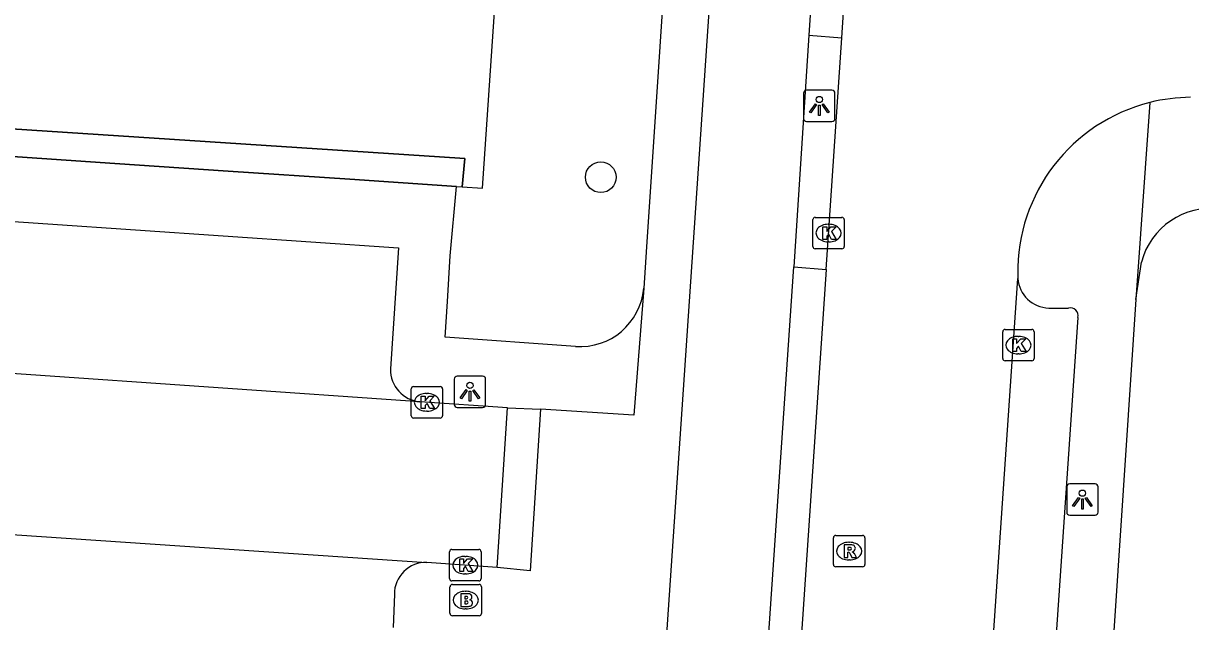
# Model space of a CAD drawing. Extents: x 161848 to 162726, y 385382 to 386521.
# Drawn here: x 161981.19 to 162018.35, y 385572.66 to 385591.7 of the extents above; entities that cross this region are included whole.
import ezdxf

# ---------------------------------------------------------------- set-up
doc = ezdxf.new("R2010")
doc.units = 0
for name, color, linetype in [('IMGEO_Boom', 7, 'Continuous'), ('IMGEO_Brandkraan', 7, 'Continuous'), ('IMGEO_Fietspad_gesloten', 7, 'Continuous'), ('IMGEO_Kolk', 7, 'Continuous'), ('IMGEO_Lichtpunt', 7, 'Continuous'), ('IMGEO_Pand', 7, 'Continuous'), ('IMGEO_Pand_overbouw', 7, 'Continuous'), ('IMGEO_Rijbaan_lokaal_open', 7, 'Continuous'), ('IMGEO_Rioolput', 7, 'Continuous'), ('IMGEO_Verkeerseiland_open', 7, 'Continuous'), ('IMGEO_Voetpad_open', 7, 'Continuous')]:
    doc.layers.add(name, color=color, linetype=linetype)

msp = doc.modelspace()

# ---------------------------------------------------------------- linework, layer by layer
at = {"layer": 'IMGEO_Boom'}
msp.add_circle((161999.574, 385586.801), 0.489, dxfattribs=at)
at = {"layer": 'IMGEO_Brandkraan'}
for p, q in [((161994.774, 385572.917), (161994.774, 385573.769)), ((161994.849, 385573.843), (161995.701, 385573.843)), ((161995.775, 385573.769), (161995.775, 385572.917)), ((161995.262, 385573.623), (161995.287, 385573.623)), ((161995.285, 385573.063), (161995.26, 385573.063)), ((161995.701, 385572.843), (161994.849, 385572.843))]:
    msp.add_line(p, q, dxfattribs=at)
for points in [[(161994.774, 385572.917), (161994.774, 385573.769)], [(161994.849, 385573.843), (161995.701, 385573.843)], [(161995.775, 385573.769), (161995.775, 385572.917)], [(161995.122, 385573.543), (161995.122, 385573.143), (161995.335, 385573.143)], [(161995.353, 385573.543), (161995.122, 385573.543)], [(161995.301, 385573.462), (161995.247, 385573.462), (161995.247, 385573.386)], [(161995.247, 385573.386), (161995.3, 385573.386)], [(161995.309, 385573.31), (161995.247, 385573.31), (161995.247, 385573.229)], [(161995.247, 385573.229), (161995.309, 385573.229)], [(161995.701, 385572.843), (161994.849, 385572.843)]]:
    msp.add_lwpolyline(points, dxfattribs=at)
for centre, radius, start, end in [((161994.851, 385573.767), 0.0765, 91.552, 178.448), ((161994.851, 385573.767), 0.0765, 91.552, 178.448), ((161995.699, 385573.767), 0.0765, 1.552, 88.448), ((161995.699, 385573.767), 0.0765, 1.552, 88.448), ((161995.302, 385573.424), 0.0379, 267.8285, 90.9355), ((161995.31, 385573.269), 0.0404, 269.8759, 90.5077), ((161995.357, 385573.398), 0.145, 59.4692, 91.5367), ((161995.382, 385573.445), 0.0922, 285.5137, 58.1501), ((161995.387, 385573.253), 0.105, 301.3115, 78.989), ((161995.341, 385573.394), 0.251, 268.6676, 293.5347), ((161994.851, 385572.919), 0.0765, 181.552, 268.448), ((161994.851, 385572.919), 0.0765, 181.552, 268.448), ((161995.699, 385572.919), 0.0765, 271.552, 358.448), ((161995.699, 385572.919), 0.0765, 271.552, 358.448)]:
    msp.add_arc(centre, radius, start, end, dxfattribs=at)
for centre, major_axis, ratio, start_param, end_param in [((161995.261, 385573.343), (-0.387, 0.002), 0.722429, 4.712389, 7.853982), ((161995.286, 385573.343), (-0.39, 0.002), 0.717154, 1.570796, 4.712389)]:
    msp.add_ellipse(centre, major_axis=major_axis, ratio=ratio, start_param=start_param, end_param=end_param, dxfattribs=at)
at = {"layer": 'IMGEO_Fietspad_gesloten'}
for points in [[(161995.573, 385482.388), (161998.276, 385522.203), (161998.624, 385527.317), (162001.78, 385573.813), (162002.14, 385579.104), (162003.371, 385597.237)], [(162006.53, 385596.378), (162006.198, 385591.319)], [(162006.198, 385591.319), (162005.719, 385583.954)], [(162004.561, 385567.004), (162005.719, 385583.954)]]:
    msp.add_lwpolyline(points, dxfattribs=at)
at = {"layer": 'IMGEO_Kolk'}
for p, q in [((162006.323, 385584.598), (162006.323, 385585.45)), ((162006.398, 385585.524), (162007.25, 385585.524)), ((162006.811, 385585.304), (162006.836, 385585.304)), ((162007.324, 385585.45), (162007.324, 385584.598)), ((162007.25, 385584.524), (162006.398, 385584.524)), ((162006.834, 385584.744), (162006.809, 385584.744)), ((162012.366, 385581.031), (162012.366, 385581.883)), ((162012.441, 385581.957), (162013.293, 385581.957)), ((162013.367, 385581.883), (162013.367, 385581.031)), ((162012.854, 385581.737), (162012.879, 385581.737)), ((162012.877, 385581.177), (162012.852, 385581.177)), ((162013.293, 385580.957), (162012.441, 385580.957)), ((161993.537, 385579.212), (161993.537, 385580.064)), ((161993.612, 385580.138), (161994.464, 385580.138)), ((161994.538, 385580.064), (161994.538, 385579.212)), ((161994.025, 385579.918), (161994.05, 385579.918)), ((161994.048, 385579.358), (161994.023, 385579.358)), ((161994.464, 385579.138), (161993.612, 385579.138)), ((161994.761, 385574.029), (161994.761, 385574.881)), ((161994.836, 385574.955), (161995.688, 385574.955)), ((161995.762, 385574.881), (161995.762, 385574.029)), ((161995.249, 385574.735), (161995.274, 385574.735)), ((161995.272, 385574.175), (161995.247, 385574.175)), ((161995.688, 385573.955), (161994.836, 385573.955))]:
    msp.add_line(p, q, dxfattribs=at)
for points in [[(162006.323, 385584.598), (162006.323, 385585.45)], [(162006.398, 385585.524), (162007.25, 385585.524)], [(162006.644, 385585.224), (162006.767, 385585.224), (162006.767, 385585.073), (162006.897, 385585.224), (162007.061, 385585.224), (162006.915, 385585.073), (162007.068, 385584.824), (162006.916, 385584.824), (162006.831, 385584.988), (162006.767, 385584.921), (162006.767, 385584.824), (162006.644, 385584.824), (162006.644, 385585.224)], [(162007.324, 385585.45), (162007.324, 385584.598)], [(162007.25, 385584.524), (162006.398, 385584.524)], [(162012.366, 385581.031), (162012.366, 385581.883)], [(162012.441, 385581.957), (162013.293, 385581.957)], [(162013.367, 385581.883), (162013.367, 385581.031)], [(162012.687, 385581.657), (162012.81, 385581.657), (162012.81, 385581.506), (162012.94, 385581.657), (162013.104, 385581.657), (162012.958, 385581.506), (162013.111, 385581.257), (162012.959, 385581.257), (162012.874, 385581.421), (162012.81, 385581.354), (162012.81, 385581.257), (162012.687, 385581.257), (162012.687, 385581.657)], [(162013.293, 385580.957), (162012.441, 385580.957)], [(161993.537, 385579.212), (161993.537, 385580.064)], [(161993.612, 385580.138), (161994.464, 385580.138)], [(161994.538, 385580.064), (161994.538, 385579.212)], [(161993.858, 385579.838), (161993.981, 385579.838), (161993.981, 385579.687), (161994.111, 385579.838), (161994.275, 385579.838), (161994.129, 385579.687), (161994.282, 385579.438), (161994.13, 385579.438), (161994.045, 385579.602), (161993.981, 385579.535), (161993.981, 385579.438), (161993.858, 385579.438), (161993.858, 385579.838)], [(161994.464, 385579.138), (161993.612, 385579.138)], [(161994.761, 385574.029), (161994.761, 385574.881)], [(161994.836, 385574.955), (161995.688, 385574.955)], [(161995.762, 385574.881), (161995.762, 385574.029)], [(161995.082, 385574.655), (161995.205, 385574.655), (161995.205, 385574.504), (161995.335, 385574.655), (161995.499, 385574.655), (161995.353, 385574.504), (161995.506, 385574.255), (161995.354, 385574.255), (161995.269, 385574.419), (161995.205, 385574.352), (161995.205, 385574.255), (161995.082, 385574.255), (161995.082, 385574.655)], [(161995.688, 385573.955), (161994.836, 385573.955)]]:
    msp.add_lwpolyline(points, dxfattribs=at)
for centre, start, end in [((162006.4, 385585.448), 91.552, 178.448), ((162006.4, 385585.448), 91.552, 178.448), ((162007.248, 385585.448), 1.552, 88.448), ((162007.248, 385585.448), 1.552, 88.448), ((162006.4, 385584.6), 181.552, 268.448), ((162006.4, 385584.6), 181.552, 268.448), ((162007.248, 385584.6), 271.552, 358.448), ((162007.248, 385584.6), 271.552, 358.448), ((162012.443, 385581.881), 91.552, 178.448), ((162012.443, 385581.881), 91.552, 178.448), ((162013.291, 385581.881), 1.552, 88.448), ((162013.291, 385581.881), 1.552, 88.448), ((162012.443, 385581.033), 181.552, 268.448), ((162012.443, 385581.033), 181.552, 268.448), ((162013.291, 385581.033), 271.552, 358.448), ((162013.291, 385581.033), 271.552, 358.448), ((161993.614, 385580.062), 91.552, 178.448), ((161993.614, 385580.062), 91.552, 178.448), ((161994.462, 385580.062), 1.552, 88.448), ((161994.462, 385580.062), 1.552, 88.448), ((161993.614, 385579.214), 181.552, 268.448), ((161993.614, 385579.214), 181.552, 268.448), ((161994.462, 385579.214), 271.552, 358.448), ((161994.462, 385579.214), 271.552, 358.448), ((161994.838, 385574.879), 91.552, 178.448), ((161994.838, 385574.879), 91.552, 178.448), ((161995.686, 385574.879), 1.552, 88.448), ((161995.686, 385574.879), 1.552, 88.448), ((161994.838, 385574.031), 181.552, 268.448), ((161994.838, 385574.031), 181.552, 268.448), ((161995.686, 385574.031), 271.552, 358.448), ((161995.686, 385574.031), 271.552, 358.448)]:
    msp.add_arc(centre, 0.0765, start, end, dxfattribs=at)
for centre, major_axis, ratio, start_param, end_param in [((162006.81, 385585.024), (-0.387, 0.002), 0.722429, 4.712389, 7.853982), ((162006.835, 385585.024), (-0.39, 0.002), 0.717154, 1.570796, 4.712389), ((162012.853, 385581.457), (-0.387, 0.002), 0.722429, 4.712389, 7.853982), ((162012.878, 385581.457), (-0.39, 0.002), 0.717154, 1.570796, 4.712389), ((161994.024, 385579.638), (-0.387, 0.002), 0.722429, 4.712389, 7.853982), ((161994.049, 385579.638), (-0.39, 0.002), 0.717154, 1.570796, 4.712389), ((161995.248, 385574.455), (-0.387, 0.002), 0.722429, 4.712389, 7.853982), ((161995.273, 385574.455), (-0.39, 0.002), 0.717154, 1.570796, 4.712389)]:
    msp.add_ellipse(centre, major_axis=major_axis, ratio=ratio, start_param=start_param, end_param=end_param, dxfattribs=at)
at = {"layer": 'IMGEO_Lichtpunt'}
for p, q in [((162006.031, 385589.475), (162006.031, 385588.668)), ((162006.031, 385589.475), (162006.031, 385588.668)), ((162006.933, 385589.57), (162006.125, 385589.57)), ((162006.933, 385589.57), (162006.125, 385589.57)), ((162007.027, 385588.668), (162007.027, 385589.475)), ((162007.027, 385588.668), (162007.027, 385589.475)), ((162006.125, 385588.574), (162006.933, 385588.574)), ((162006.125, 385588.574), (162006.933, 385588.574)), ((161994.91, 385580.376), (161994.91, 385579.569)), ((161994.91, 385580.376), (161994.91, 385579.569)), ((161995.812, 385580.471), (161995.004, 385580.471)), ((161995.812, 385580.471), (161995.004, 385580.471)), ((161995.906, 385579.569), (161995.906, 385580.376)), ((161995.906, 385579.569), (161995.906, 385580.376)), ((161995.004, 385579.475), (161995.812, 385579.475)), ((161995.004, 385579.475), (161995.812, 385579.475)), ((162015.308, 385577.042), (162014.5, 385577.042)), ((162015.308, 385577.042), (162014.5, 385577.042)), ((162014.406, 385576.947), (162014.406, 385576.14)), ((162014.406, 385576.947), (162014.406, 385576.14)), ((162015.402, 385576.14), (162015.402, 385576.947)), ((162015.402, 385576.14), (162015.402, 385576.947)), ((162014.5, 385576.046), (162015.308, 385576.046)), ((162014.5, 385576.046), (162015.308, 385576.046))]:
    msp.add_line(p, q, dxfattribs=at)
for points in [[(162006.405, 385589.139), (162006.444, 385589.111), (162006.256, 385588.849), (162006.218, 385588.876), (162006.405, 385589.139)], [(162006.507, 385589.091), (162006.554, 385589.091), (162006.554, 385588.769), (162006.507, 385588.769), (162006.507, 385589.091)], [(162006.617, 385589.111), (162006.655, 385589.138), (162006.842, 385588.876), (162006.803, 385588.848), (162006.617, 385589.111)], [(161995.284, 385580.04), (161995.323, 385580.012), (161995.135, 385579.75), (161995.097, 385579.777), (161995.284, 385580.04)], [(161995.386, 385579.992), (161995.433, 385579.992), (161995.433, 385579.67), (161995.386, 385579.67), (161995.386, 385579.992)], [(161995.496, 385580.012), (161995.534, 385580.039), (161995.721, 385579.777), (161995.682, 385579.749), (161995.496, 385580.012)], [(162014.78, 385576.611), (162014.819, 385576.583), (162014.631, 385576.321), (162014.593, 385576.348), (162014.78, 385576.611)], [(162014.882, 385576.563), (162014.929, 385576.563), (162014.929, 385576.241), (162014.882, 385576.241), (162014.882, 385576.563)], [(162014.992, 385576.583), (162015.03, 385576.61), (162015.217, 385576.348), (162015.178, 385576.32), (162014.992, 385576.583)]]:
    msp.add_lwpolyline(points, dxfattribs=at)
for centre in [(162006.53, 385589.273), (161995.409, 385580.174), (162014.905, 385576.745)]:
    msp.add_circle(centre, 0.0994, dxfattribs=at)
for centre, start, end in [((162006.125, 385589.475), 90, 180), ((162006.125, 385589.475), 90, 180), ((162006.933, 385589.475), 0, 90), ((162006.933, 385589.475), 0, 90), ((162006.125, 385588.668), 180, 270), ((162006.125, 385588.668), 180, 270), ((162006.933, 385588.668), 270, 0), ((162006.933, 385588.668), 270, 360), ((161995.004, 385580.376), 90, 180), ((161995.004, 385580.376), 90, 180), ((161995.812, 385580.376), 0, 90), ((161995.812, 385580.376), 0, 90), ((161995.004, 385579.569), 180, 270), ((161995.004, 385579.569), 180, 270), ((161995.812, 385579.569), 270, 0), ((161995.812, 385579.569), 270, 360), ((162014.5, 385576.947), 90, 180), ((162014.5, 385576.947), 90, 180), ((162015.308, 385576.947), 0, 90), ((162015.308, 385576.947), 0, 90), ((162014.5, 385576.14), 180, 270), ((162014.5, 385576.14), 180, 270), ((162015.308, 385576.14), 270, 0), ((162015.308, 385576.14), 270, 360)]:
    msp.add_arc(centre, 0.0946, start, end, dxfattribs=at)
at = {"layer": 'IMGEO_Pand'}
for points in [[(161995.165, 385586.496), (161995.811, 385586.449), (161996.578, 385597.833)], [(161943.573, 385589.967), (161943.669, 385590.774), (161995.082, 385587.403), (161995.241, 385587.393), (161995.165, 385586.496)]]:
    msp.add_lwpolyline(points, dxfattribs=at)
at = {"layer": 'IMGEO_Pand_overbouw'}
msp.add_lwpolyline([(161995.165, 385586.496), (161995.241, 385587.393), (161995.082, 385587.403), (161943.669, 385590.774), (161943.573, 385589.967), (161947.181, 385589.724), (161951.055, 385589.464), (161954.662, 385589.221), (161958.533, 385588.961), (161962.143, 385588.718), (161969.129, 385588.248), (161976.615, 385587.744), (161980.223, 385587.501), (161984.107, 385587.24), (161987.714, 385586.997), (161991.585, 385586.737), (161994.976, 385586.509)], close=True, dxfattribs=at)
at = {"layer": 'IMGEO_Rijbaan_lokaal_open'}
for points in [[(162007.244, 385591.241), (162007.58, 385596.315)], [(162006.746, 385583.864), (162007.244, 385591.241)], [(162006.746, 385583.864), (162005.598, 385566.94)], [(162012.846, 385583.702), (162012.845, 385583.579)], [(162011.558, 385564.602), (162012.845, 385583.579)], [(161993.817, 385579.653), (161948.87, 385582.767)], [(161996.609, 385579.459), (161993.817, 385579.653)], [(161996.279, 385574.381), (161996.609, 385579.459)], [(161997.656, 385579.415), (161997.324, 385574.273), (161996.279, 385574.381)], [(161996.609, 385579.459), (161997.656, 385579.415)], [(161958.177, 385576.956), (161994.035, 385574.544)], [(161996.279, 385574.381), (161994.035, 385574.544)]]:
    msp.add_lwpolyline(points, dxfattribs=at)
for centre, radius, start, end in [((162018.406, 385583.741), 5.604, 90.583, 103.9929), ((162018.399, 385583.792), 5.553, 104.0447, 180.9244)]:
    msp.add_arc(centre, radius, start, end, dxfattribs=at)
at = {"layer": 'IMGEO_Rioolput'}
for p, q in [((162006.979, 385574.476), (162006.979, 385575.328)), ((162007.054, 385575.402), (162007.906, 385575.402)), ((162007.467, 385575.182), (162007.492, 385575.182)), ((162007.98, 385575.328), (162007.98, 385574.476)), ((162007.49, 385574.622), (162007.465, 385574.622)), ((162007.906, 385574.402), (162007.054, 385574.402))]:
    msp.add_line(p, q, dxfattribs=at)
for points in [[(162006.979, 385574.476), (162006.979, 385575.328)], [(162007.054, 385575.402), (162007.906, 385575.402)], [(162007.98, 385575.328), (162007.98, 385574.476)], [(162007.568, 385575.1), (162007.316, 385575.102), (162007.316, 385574.702)], [(162007.316, 385574.702), (162007.44, 385574.702), (162007.44, 385574.864), (162007.451, 385574.864)], [(162007.494, 385575.021), (162007.44, 385575.021), (162007.44, 385574.94)], [(162007.44, 385574.94), (162007.492, 385574.94)], [(162007.498, 385574.835), (162007.569, 385574.702), (162007.709, 385574.702), (162007.644, 385574.828)], [(162007.906, 385574.402), (162007.054, 385574.402)]]:
    msp.add_lwpolyline(points, dxfattribs=at)
for centre, radius, start, end in [((162007.056, 385575.326), 0.0765, 91.552, 178.448), ((162007.056, 385575.326), 0.0765, 91.552, 178.448), ((162007.904, 385575.326), 0.0765, 1.552, 88.448), ((162007.904, 385575.326), 0.0765, 1.552, 88.448), ((162007.45, 385574.811), 0.0533, 26.0293, 88.6989), ((162007.476, 385575.129), 0.19, 274.7715, 282.9687), ((162007.5, 385574.925), 0.0964, 77.0061, 93.1865), ((162007.514, 385574.982), 0.0378, 276.6634, 79.6772), ((162007.567, 385574.99), 0.109, 350.3612, 89.416), ((162007.565, 385574.99), 0.112, 277.5842, 350.9817), ((162007.549, 385574.775), 0.108, 29.5134, 73.7905), ((162007.056, 385574.478), 0.0765, 181.552, 268.448), ((162007.056, 385574.478), 0.0765, 181.552, 268.448), ((162007.904, 385574.478), 0.0765, 271.552, 358.448), ((162007.904, 385574.478), 0.0765, 271.552, 358.448)]:
    msp.add_arc(centre, radius, start, end, dxfattribs=at)
for centre, major_axis, ratio, start_param, end_param in [((162007.466, 385574.902), (-0.387, 0.002), 0.722429, 4.712389, 7.853982), ((162007.491, 385574.902), (-0.39, 0.002), 0.717154, 1.570796, 4.712389)]:
    msp.add_ellipse(centre, major_axis=major_axis, ratio=ratio, start_param=start_param, end_param=end_param, dxfattribs=at)
at = {"layer": 'IMGEO_Verkeerseiland_open'}
msp.add_lwpolyline([(162006.198, 385591.319), (162007.244, 385591.241)], dxfattribs=at)
at = {"layer": 'IMGEO_Voetpad_open'}
for points in [[(162001.877, 385597.336), (162001.027, 385584.59), (162000.939, 385583.267)], [(161994.976, 385586.509), (161991.585, 385586.737), (161987.714, 385586.997), (161984.107, 385587.24), (161980.223, 385587.501), (161976.615, 385587.744), (161969.129, 385588.248), (161962.143, 385588.718), (161958.533, 385588.961), (161954.662, 385589.221), (161951.055, 385589.464), (161947.181, 385589.724), (161943.573, 385589.967)], [(162017.051, 385589.179), (162016.608, 385582.911)], [(161998.765, 385581.417), (161994.623, 385581.714), (161994.69, 385582.842), (161994.777, 385584.302), (161994.976, 385586.509)], [(161994.976, 385586.509), (161995.165, 385586.496)], [(161970.575, 385582.678), (161970.802, 385586.081), (161993.136, 385584.553), (161992.877, 385580.699)], [(162016.608, 385582.911), (162016.784, 385584.1)], [(162005.719, 385583.954), (162006.746, 385583.864)], [(162000.939, 385583.267), (162000.624, 385579.228), (161997.656, 385579.415)], [(162013.832, 385582.638), (162014.463, 385582.634)], [(162016.608, 385582.911), (162015.302, 385563.25), (162015.061, 385559.627)], [(162014.757, 385582.335), (162013.611, 385565.587)], [(161993.003, 385573.528), (161992.963, 385572.472)]]:
    msp.add_lwpolyline(points, dxfattribs=at)
for centre, radius, start, end in [((162018.987, 385583.532), 2.275, 82.5697, 165.5486), ((162013.865, 385583.661), 1.023, 184.5782, 268.1553), ((161998.917, 385583.441), 2.03, 265.7064, 355.0869), ((162014.525, 385582.401), 0.241, 344.1362, 104.8976), ((161993.914, 385580.686), 1.037, 179.2639, 264.6257), ((161994.019, 385573.528), 1.016, 89.0906, 180.0142)]:
    msp.add_arc(centre, radius, start, end, dxfattribs=at)

doc.saveas('drawing.dxf')
